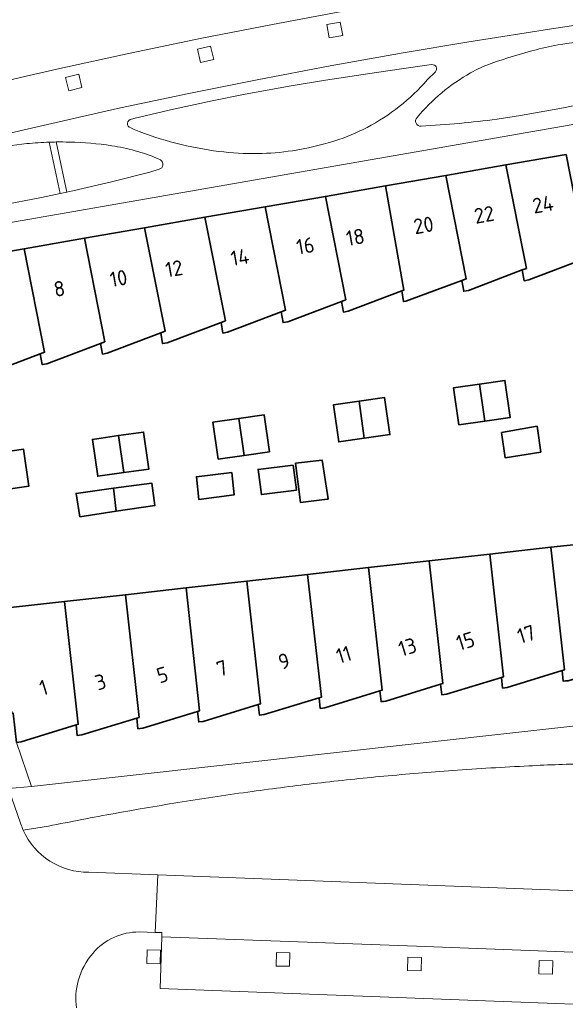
# Model space of a CAD drawing. Extents: x 150256 to 156914, y 461459 to 469481.
# Tile 655 of 656: x 154719 to 154767, y 468110 to 468197. Entities that reach past the tile are written whole.
import ezdxf
from ezdxf.enums import TextEntityAlignment as Align

# ---------------------------------------------------------------- set-up
doc = ezdxf.new("R2010")
doc.units = 0
doc.header["$LTSCALE"] = 0.75
for name, color, linetype, lineweight in [('B-RO-GR-GROENVOORZIENING-GV', 251, 'CONTINUOUS', 18), ('B-RO-OG-BEBOUWING-GV', 6, 'CONTINUOUS', 35), ('B-RO-OG-BEBOUWING-T18', 1, 'CONTINUOUS', 18), ('B-RO-OG-TERREIN_CULTUURSCHEIDING-GV', 251, 'CONTINUOUS', 18), ('B-RO-VH-VERHARDING_BETONSTRAATSTEEN-GV', 251, 'CONTINUOUS', 18), ('B-RO-VH-VERHARDING_TEGEL-GV', 251, 'CONTINUOUS', 18)]:
    doc.layers.add(name, color=color, linetype=linetype, lineweight=lineweight)
doc.styles.add('NLCS-ISO-M200-T18', font='NLCS-ISO.ttf', dxfattribs={"height": 360})

msp = doc.modelspace()

# ---------------------------------------------------------------- linework, layer by layer
at = {"layer": 'B-RO-GR-GROENVOORZIENING-GV'}
for points in [[(154746.388, 468196.706), (154746.607, 468195.526), (154747.788, 468195.745), (154747.567, 468196.926)], [(154746.388, 468196.706), (154746.607, 468195.526), (154747.788, 468195.745), (154747.567, 468196.926)], [(154734.963, 468194.518), (154735.244, 468193.351), (154736.411, 468193.632), (154736.129, 468194.8)], [(154734.963, 468194.518), (154735.244, 468193.351), (154736.411, 468193.632), (154736.129, 468194.8)], [(154723.31, 468192.027), (154723.591, 468190.86), (154724.758, 468191.141), (154724.476, 468192.309)], [(154723.31, 468192.027), (154723.591, 468190.86), (154724.758, 468191.141), (154724.476, 468192.309)], [(154730.507, 468114.983), (154730.478, 468113.783), (154731.678, 468113.754), (154731.706, 468114.955)], [(154730.507, 468114.983), (154730.478, 468113.783), (154731.678, 468113.754), (154731.706, 468114.955)], [(154741.931, 468114.756), (154741.902, 468113.556), (154743.103, 468113.527), (154743.131, 468114.728)], [(154741.931, 468114.756), (154741.902, 468113.556), (154743.103, 468113.527), (154743.131, 468114.728)], [(154753.557, 468114.347), (154753.528, 468113.147), (154754.729, 468113.118), (154754.757, 468114.319)], [(154753.557, 468114.347), (154753.528, 468113.147), (154754.729, 468113.118), (154754.757, 468114.319)], [(154765.149, 468114.053), (154765.12, 468112.853), (154766.32, 468112.824), (154766.349, 468114.025)], [(154765.149, 468114.053), (154765.12, 468112.853), (154766.32, 468112.824), (154766.349, 468114.025)]]:
    msp.add_lwpolyline(points, close=True, dxfattribs=at)
at = {"layer": 'B-RO-OG-BEBOUWING-GV'}
for points in [[(154767.53, 468185.238), (154762.212, 468184.312), (154764.018, 468175.171), (154763.641, 468175.028), (154763.805, 468174.082), (154764.219, 468174.154), (154768.959, 468175.953), (154769.336, 468176.096)], [(154767.53, 468185.238), (154762.212, 468184.312), (154764.018, 468175.171), (154763.641, 468175.028), (154763.805, 468174.082), (154764.219, 468174.154), (154768.959, 468175.953), (154769.336, 468176.096)], [(154756.894, 468183.385), (154758.701, 468174.243), (154758.323, 468174.103), (154758.487, 468173.157), (154758.901, 468173.229), (154763.641, 468175.028), (154764.018, 468175.171), (154762.212, 468184.312)], [(154756.894, 468183.385), (154758.701, 468174.243), (154758.323, 468174.103), (154758.487, 468173.157), (154758.901, 468173.229), (154763.641, 468175.028), (154764.018, 468175.171), (154762.212, 468184.312)], [(154756.894, 468183.385), (154751.577, 468182.459), (154753.202, 468173.252), (154753.004, 468173.177), (154753.169, 468172.232), (154753.378, 468172.269), (154758.323, 468174.103), (154758.701, 468174.243)], [(154756.894, 468183.385), (154751.577, 468182.459), (154753.202, 468173.252), (154753.004, 468173.177), (154753.169, 468172.232), (154753.378, 468172.269), (154758.323, 468174.103), (154758.701, 468174.243)], [(154753.004, 468173.177), (154753.202, 468173.252), (154751.577, 468182.459), (154746.261, 468181.533), (154748.064, 468172.395), (154747.686, 468172.252), (154747.851, 468171.307), (154748.264, 468171.379)], [(154753.004, 468173.177), (154753.202, 468173.252), (154751.577, 468182.459), (154746.261, 468181.533), (154748.064, 468172.395), (154747.686, 468172.252), (154747.851, 468171.307), (154748.264, 468171.379)], [(154742.368, 468171.327), (154742.532, 468170.381), (154742.946, 468170.453), (154747.686, 468172.252), (154748.064, 468172.395), (154746.261, 468181.533), (154740.943, 468180.607), (154742.745, 468171.47)], [(154742.368, 468171.327), (154742.532, 468170.381), (154742.946, 468170.453), (154747.686, 468172.252), (154748.064, 468172.395), (154746.261, 468181.533), (154740.943, 468180.607), (154742.745, 468171.47)], [(154742.368, 468171.327), (154742.745, 468171.47), (154740.943, 468180.607), (154735.626, 468179.681), (154737.427, 468170.545), (154737.05, 468170.402), (154737.214, 468169.456), (154737.628, 468169.528)], [(154742.368, 468171.327), (154742.745, 468171.47), (154740.943, 468180.607), (154735.626, 468179.681), (154737.427, 468170.545), (154737.05, 468170.402), (154737.214, 468169.456), (154737.628, 468169.528)], [(154735.626, 468179.681), (154730.299, 468178.753), (154732.099, 468169.618), (154731.722, 468169.475), (154731.886, 468168.529), (154732.3, 468168.601), (154737.05, 468170.402), (154737.427, 468170.545)], [(154735.626, 468179.681), (154730.299, 468178.753), (154732.099, 468169.618), (154731.722, 468169.475), (154731.886, 468168.529), (154732.3, 468168.601), (154737.05, 468170.402), (154737.427, 468170.545)], [(154724.981, 468177.827), (154726.781, 468168.693), (154726.403, 468168.55), (154726.568, 468167.604), (154726.981, 468167.676), (154731.722, 468169.475), (154732.099, 468169.618), (154730.299, 468178.753)], [(154724.981, 468177.827), (154726.781, 468168.693), (154726.403, 468168.55), (154726.568, 468167.604), (154726.981, 468167.676), (154731.722, 468169.475), (154732.099, 468169.618), (154730.299, 468178.753)], [(154719.665, 468176.901), (154721.463, 468167.767), (154721.085, 468167.624), (154721.25, 468166.679), (154721.663, 468166.751), (154726.403, 468168.55), (154726.781, 468168.693), (154724.981, 468177.827)], [(154719.665, 468176.901), (154721.463, 468167.767), (154721.085, 468167.624), (154721.25, 468166.679), (154721.663, 468166.751), (154726.403, 468168.55), (154726.781, 468168.693), (154724.981, 468177.827)], [(154721.085, 468167.624), (154721.463, 468167.767), (154719.665, 468176.901), (154714.348, 468175.975), (154716.145, 468166.842), (154715.767, 468166.699), (154715.931, 468165.754), (154716.345, 468165.826)], [(154721.085, 468167.624), (154721.463, 468167.767), (154719.665, 468176.901), (154714.348, 468175.975), (154716.145, 468166.842), (154715.767, 468166.699), (154715.931, 468165.754), (154716.345, 468165.826)], [(154760.332, 468161.686), (154759.868, 468164.952), (154757.589, 468164.627), (154758.058, 468161.362)], [(154760.332, 468161.686), (154759.868, 468164.952), (154757.589, 468164.627), (154758.058, 468161.362)], [(154759.868, 468164.952), (154760.332, 468161.686), (154762.585, 468162.008), (154762.12, 468165.274)], [(154759.868, 468164.952), (154760.332, 468161.686), (154762.585, 468162.008), (154762.12, 468165.274)], [(154749.698, 468160.168), (154751.956, 468160.49), (154751.491, 468163.756), (154749.234, 468163.433)], [(154749.698, 468160.168), (154751.956, 468160.49), (154751.491, 468163.756), (154749.234, 468163.433)], [(154749.698, 468160.168), (154749.234, 468163.433), (154746.971, 468163.11), (154747.439, 468159.845)], [(154749.698, 468160.168), (154749.234, 468163.433), (154746.971, 468163.11), (154747.439, 468159.845)], [(154738.62, 468161.918), (154736.327, 468161.59), (154736.794, 468158.324), (154739.083, 468158.651)], [(154738.62, 468161.918), (154736.327, 468161.59), (154736.794, 468158.324), (154739.083, 468158.651)], [(154739.083, 468158.651), (154741.316, 468158.97), (154740.849, 468162.236), (154738.62, 468161.918)], [(154739.083, 468158.651), (154741.316, 468158.97), (154740.849, 468162.236), (154738.62, 468161.918)], [(154765.283, 468158.928), (154764.959, 468161.225), (154761.822, 468160.667), (154762.148, 468158.442)], [(154765.283, 468158.928), (154764.959, 468161.225), (154761.822, 468160.667), (154762.148, 468158.442)], [(154727.996, 468160.4), (154725.689, 468160.07), (154726.155, 468156.804), (154728.449, 468157.132)], [(154727.996, 468160.4), (154725.689, 468160.07), (154726.155, 468156.804), (154728.449, 468157.132)], [(154727.996, 468160.4), (154728.449, 468157.132), (154730.678, 468157.45), (154730.211, 468160.716)], [(154727.996, 468160.4), (154728.449, 468157.132), (154730.678, 468157.45), (154730.211, 468160.716)], [(154717.371, 468158.882), (154717.835, 468155.616), (154720.064, 468155.934), (154719.6, 468159.2)], [(154717.371, 468158.882), (154717.835, 468155.616), (154720.064, 468155.934), (154719.6, 468159.2)], [(154743.699, 468155.625), (154743.402, 468157.787), (154740.321, 468157.409), (154740.618, 468155.193), (154743.703, 468155.595)], [(154743.699, 468155.625), (154743.402, 468157.787), (154740.321, 468157.409), (154740.618, 468155.193), (154743.703, 468155.595)], [(154746.415, 468154.789), (154746.498, 468154.799), (154746.496, 468154.816), (154745.983, 468158.222), (154743.631, 468157.952), (154744.063, 468154.493)], [(154746.415, 468154.789), (154746.498, 468154.799), (154746.496, 468154.816), (154745.983, 468158.222), (154743.631, 468157.952), (154744.063, 468154.493)], [(154737.999, 468157.146), (154734.864, 468156.768), (154735.08, 468154.768), (154738.215, 468155.173)], [(154737.999, 468157.146), (154734.864, 468156.768), (154735.08, 468154.768), (154738.215, 468155.173)], [(154727.545, 468155.749), (154727.771, 468153.723), (154731.199, 468154.24), (154730.929, 468156.213)], [(154727.545, 468155.749), (154727.771, 468153.723), (154731.199, 468154.24), (154730.929, 468156.213)], [(154766.162, 468150.54), (154767.371, 468139.707), (154767.167, 468139.644), (154767.271, 468138.706), (154767.481, 468138.729), (154767.691, 468138.752), (154772.533, 468140.242), (154772.737, 468140.305), (154771.528, 468151.139), (154771.489, 468151.135), (154770.806, 468156.168), (154768.32, 468155.817), (154768.985, 468150.855)], [(154766.162, 468150.54), (154767.371, 468139.707), (154767.167, 468139.644), (154767.271, 468138.706), (154767.481, 468138.729), (154767.691, 468138.752), (154772.533, 468140.242), (154772.737, 468140.305), (154771.528, 468151.139), (154771.489, 468151.135), (154770.806, 468156.168), (154768.32, 468155.817), (154768.985, 468150.855)], [(154727.771, 468153.723), (154727.545, 468155.749), (154724.24, 468155.296), (154724.577, 468153.241)], [(154727.771, 468153.723), (154727.545, 468155.749), (154724.24, 468155.296), (154724.577, 468153.241)], [(154761.801, 468139.046), (154762.005, 468139.109), (154760.796, 468149.941), (154755.428, 468149.341), (154756.639, 468138.51), (154756.435, 468138.447), (154756.54, 468137.507), (154756.749, 468137.531), (154756.959, 468137.554)], [(154761.801, 468139.046), (154762.005, 468139.109), (154760.796, 468149.941), (154755.428, 468149.341), (154756.639, 468138.51), (154756.435, 468138.447), (154756.54, 468137.507), (154756.749, 468137.531), (154756.959, 468137.554)], [(154760.796, 468149.941), (154762.005, 468139.109), (154761.801, 468139.046), (154761.905, 468138.107), (154762.115, 468138.13), (154762.324, 468138.154), (154767.167, 468139.644), (154767.371, 468139.707), (154766.162, 468150.54)], [(154760.796, 468149.941), (154762.005, 468139.109), (154761.801, 468139.046), (154761.905, 468138.107), (154762.115, 468138.13), (154762.324, 468138.154), (154767.167, 468139.644), (154767.371, 468139.707), (154766.162, 468150.54)], [(154750.063, 468148.742), (154751.273, 468137.913), (154751.069, 468137.85), (154751.174, 468136.908), (154751.383, 468136.931), (154751.592, 468136.954), (154756.435, 468138.447), (154756.639, 468138.51), (154755.428, 468149.341)], [(154750.063, 468148.742), (154751.273, 468137.913), (154751.069, 468137.85), (154751.174, 468136.908), (154751.383, 468136.931), (154751.592, 468136.954), (154756.435, 468138.447), (154756.639, 468138.51), (154755.428, 468149.341)], [(154739.329, 468147.543), (154740.54, 468136.716), (154740.338, 468136.654), (154740.442, 468135.71), (154740.651, 468135.733), (154740.861, 468135.756), (154745.703, 468137.251), (154745.906, 468137.314), (154744.695, 468148.143)], [(154739.329, 468147.543), (154740.54, 468136.716), (154740.338, 468136.654), (154740.442, 468135.71), (154740.651, 468135.733), (154740.861, 468135.756), (154745.703, 468137.251), (154745.906, 468137.314), (154744.695, 468148.143)], [(154750.063, 468148.742), (154744.695, 468148.143), (154745.906, 468137.314), (154745.703, 468137.251), (154745.808, 468136.309), (154746.017, 468136.332), (154746.226, 468136.356), (154751.069, 468137.85), (154751.273, 468137.913)], [(154750.063, 468148.742), (154744.695, 468148.143), (154745.906, 468137.314), (154745.703, 468137.251), (154745.808, 468136.309), (154746.017, 468136.332), (154746.226, 468136.356), (154751.069, 468137.85), (154751.273, 468137.913)], [(154733.963, 468146.944), (154735.155, 468136.098), (154734.968, 468136.041), (154735.071, 468135.109), (154735.47, 468135.154), (154740.338, 468136.654), (154740.54, 468136.716), (154739.329, 468147.543)], [(154733.963, 468146.944), (154735.155, 468136.098), (154734.968, 468136.041), (154735.071, 468135.109), (154735.47, 468135.154), (154740.338, 468136.654), (154740.54, 468136.716), (154739.329, 468147.543)], [(154728.596, 468146.345), (154723.229, 468145.745), (154724.44, 468134.909), (154724.236, 468134.846), (154724.339, 468133.912), (154724.55, 468133.936), (154724.759, 468133.959), (154729.602, 468135.443), (154729.806, 468135.506)], [(154728.596, 468146.345), (154723.229, 468145.745), (154724.44, 468134.909), (154724.236, 468134.846), (154724.339, 468133.912), (154724.55, 468133.936), (154724.759, 468133.959), (154729.602, 468135.443), (154729.806, 468135.506)], [(154734.968, 468136.041), (154735.155, 468136.098), (154733.963, 468146.944), (154728.596, 468146.345), (154729.806, 468135.506), (154729.602, 468135.443), (154729.705, 468134.511), (154729.915, 468134.534), (154730.124, 468134.557)], [(154734.968, 468136.041), (154735.155, 468136.098), (154733.963, 468146.944), (154728.596, 468146.345), (154729.806, 468135.506), (154729.602, 468135.443), (154729.705, 468134.511), (154729.915, 468134.534), (154730.124, 468134.557)], [(154718.977, 468133.308), (154719.394, 468133.359), (154724.236, 468134.846), (154724.44, 468134.909), (154723.229, 468145.745), (154717.664, 468145.124), (154714.685, 468144.791), (154716.814, 468139.947), (154718.598, 468135.887), (154718.685, 468135.897)], [(154718.977, 468133.308), (154719.394, 468133.359), (154724.236, 468134.846), (154724.44, 468134.909), (154723.229, 468145.745), (154717.664, 468145.124), (154714.685, 468144.791), (154716.814, 468139.947), (154718.598, 468135.887), (154718.685, 468135.897)]]:
    msp.add_lwpolyline(points, close=True, dxfattribs=at)
at = {"layer": 'B-RO-OG-TERREIN_CULTUURSCHEIDING-GV'}
for points in [[(154767.073, 468194.948, 0.021916), (154764.876, 468194.478)], [(154767.073, 468194.948, 0.021916), (154764.876, 468194.478)], [(154770.872, 468195.498, 0.012637), (154767.073, 468194.948)], [(154770.872, 468195.498, 0.012637), (154767.073, 468194.948)], [(154764.876, 468194.478, 0.02109), (154760.888, 468193.262)], [(154764.876, 468194.478, 0.02109), (154760.888, 468193.262)], [(154755.992, 468192.541, 0.699656), (154755.669, 468193.162)], [(154755.992, 468192.541, 0.699656), (154755.669, 468193.162)], [(154760.888, 468193.262, 0.044889), (154759.083, 468192.439)], [(154760.888, 468193.262, 0.044889), (154759.083, 468192.439)], [(154759.083, 468192.439, 0.045299), (154756.552, 468190.684)], [(154759.083, 468192.439, 0.045299), (154756.552, 468190.684)], [(154752.792, 468189.474, 0.046117), (154755.262, 468191.818)], [(154752.792, 468189.474, 0.046117), (154755.262, 468191.818)], [(154756.552, 468190.684, 0.046294), (154754.362, 468188.489)], [(154756.552, 468190.684, 0.046294), (154754.362, 468188.489)], [(154749.938, 468187.618, 0.046276), (154752.792, 468189.474)], [(154749.938, 468187.618, 0.046276), (154752.792, 468189.474)], [(154729.14, 468188.349, 0.824209), (154729.064, 468187.575)], [(154729.14, 468188.349, 0.824209), (154729.064, 468187.575)], [(154754.362, 468188.489, 0.73465), (154754.722, 468187.74)], [(154754.362, 468188.489, 0.73465), (154754.722, 468187.74)], [(154754.722, 468187.74, 0.010689), (154758.093, 468187.98)], [(154754.722, 468187.74, 0.010689), (154758.093, 468187.98)], [(154758.093, 468187.98, 0.009897), (154761.42, 468188.349)], [(154758.093, 468187.98, 0.009897), (154761.42, 468188.349)], [(154729.375, 468187.438, 0.03289), (154733.055, 468186.225)], [(154729.375, 468187.438, 0.03289), (154733.055, 468186.225)], [(154747.094, 468186.437, 0.045412), (154749.938, 468187.618)], [(154747.094, 468186.437, 0.045412), (154749.938, 468187.618)], [(154721.878, 468186.317, 0.018696), (154719.896, 468186.187)], [(154721.878, 468186.317, 0.018696), (154719.896, 468186.187)], [(154723.664, 468186.325, 0.009353), (154722.488, 468186.332)], [(154723.664, 468186.325, 0.009353), (154722.488, 468186.332)], [(154727.392, 468186.002, 0.030848), (154723.664, 468186.325)], [(154727.392, 468186.002, 0.030848), (154723.664, 468186.325)], [(154733.055, 468186.225, 0.032547), (154736.862, 468185.503)], [(154733.055, 468186.225, 0.032547), (154736.862, 468185.503)], [(154743.348, 468185.564, 0.036577), (154747.094, 468186.437)], [(154743.348, 468185.564, 0.036577), (154747.094, 468186.437)], [(154719.896, 468186.187, 0.031024), (154716.385, 468185.624)], [(154719.896, 468186.187, 0.031024), (154716.385, 468185.624)], [(154729.453, 468185.563, 0.031455), (154727.392, 468186.002)], [(154729.453, 468185.563, 0.031455), (154727.392, 468186.002)], [(154731.445, 468184.874, 0.030762), (154729.453, 468185.563)], [(154731.445, 468184.874, 0.030762), (154729.453, 468185.563)], [(154736.862, 468185.503, 0.033295), (154740.287, 468185.311)], [(154736.862, 468185.503, 0.033295), (154740.287, 468185.311)], [(154740.287, 468185.311, 0.036907), (154743.348, 468185.564)], [(154740.287, 468185.311, 0.036907), (154743.348, 468185.564)], [(154731.583, 468183.93, 0.694253), (154731.685, 468184.748)], [(154731.583, 468183.93, 0.694253), (154731.685, 468184.748)], [(154769.524, 468131.423, 0.007368), (154764.233, 468131.232)], [(154769.524, 468131.423, 0.007368), (154764.233, 468131.232)], [(154757.5, 468130.822, 0.005263), (154751.43, 468130.32)], [(154757.5, 468130.822, 0.005263), (154751.43, 468130.32)], [(154764.233, 468131.232, 0.00565), (154757.5, 468130.822)], [(154764.233, 468131.232, 0.00565), (154757.5, 468130.822)], [(154745.537, 468129.702, 0.005375), (154739.792, 468128.969)], [(154745.537, 468129.702, 0.005375), (154739.792, 468128.969)], [(154751.43, 468130.32, 0.00576), (154745.537, 468129.702)], [(154751.43, 468130.32, 0.00576), (154745.537, 468129.702)], [(154739.792, 468128.969, 0.005524), (154733.612, 468128.047)], [(154739.792, 468128.969, 0.005524), (154733.612, 468128.047)], [(154733.612, 468128.047, 0.005231), (154727.695, 468127.038)], [(154733.612, 468128.047, 0.005231), (154727.695, 468127.038)], [(154727.695, 468127.038, 0.005259), (154721.799, 468125.907)], [(154727.695, 468127.038, 0.005259), (154721.799, 468125.907)], [(154719.577, 468125.548, 0.299942), (154725.379, 468121.842)], [(154719.577, 468125.548, 0.299942), (154725.379, 468121.842)]]:
    msp.add_lwpolyline(points, format="xyb", dxfattribs=at)
for points in [[(154755.669, 468193.162), (154755.215, 468193.103), (154752.987, 468192.801), (154750.761, 468192.479), (154746.276, 468191.788), (154743.246, 468191.285), (154739.168, 468190.552), (154736.264, 468189.981), (154732.849, 468189.242), (154729.449, 468188.439), (154729.14, 468188.349)], [(154755.669, 468193.162), (154755.215, 468193.103), (154752.987, 468192.801), (154750.761, 468192.479), (154746.276, 468191.788), (154743.246, 468191.285), (154739.168, 468190.552), (154736.264, 468189.981), (154732.849, 468189.242), (154729.449, 468188.439), (154729.14, 468188.349)], [(154755.262, 468191.818), (154755.992, 468192.541)], [(154755.262, 468191.818), (154755.992, 468192.541)], [(154761.42, 468188.349), (154763.486, 468188.66), (154767.281, 468189.348), (154770.56, 468190.014), (154773.904, 468190.766), (154776.942, 468191.516), (154779.964, 468192.327), (154782.871, 468193.146)], [(154761.42, 468188.349), (154763.486, 468188.66), (154767.281, 468189.348), (154770.56, 468190.014), (154773.904, 468190.766), (154776.942, 468191.516), (154779.964, 468192.327), (154782.871, 468193.146)], [(154729.064, 468187.575), (154729.375, 468187.438)], [(154729.064, 468187.575), (154729.375, 468187.438)], [(154701.878, 468178.313), (154710.828, 468179.609), (154714.163, 468180.14), (154717.489, 468180.723), (154721.195, 468181.431), (154722.833, 468181.776), (154721.878, 468186.317)], [(154701.878, 468178.313), (154710.828, 468179.609), (154714.163, 468180.14), (154717.489, 468180.723), (154721.195, 468181.431), (154722.833, 468181.776), (154721.878, 468186.317)], [(154722.488, 468186.332), (154723.421, 468181.899), (154723.942, 468182.009), (154727.361, 468182.802), (154730.763, 468183.667), (154731.583, 468183.93)], [(154722.488, 468186.332), (154723.421, 468181.899), (154723.942, 468182.009), (154727.361, 468182.802), (154730.763, 468183.667), (154731.583, 468183.93)], [(154731.685, 468184.748), (154731.445, 468184.874)], [(154731.685, 468184.748), (154731.445, 468184.874)], [(154721.799, 468125.907), (154719.577, 468125.548)], [(154721.799, 468125.907), (154719.577, 468125.548)], [(154725.379, 468121.842), (154731.45, 468121.609), (154799.896, 468118.979), (154799.783, 468119.838), (154799.304, 468123.49)], [(154725.379, 468121.842), (154731.45, 468121.609), (154799.896, 468118.979), (154799.783, 468119.838), (154799.304, 468123.49)]]:
    msp.add_lwpolyline(points, dxfattribs=at)
at = {"layer": 'B-RO-VH-VERHARDING_BETONSTRAATSTEEN-GV'}
for points in [[(154699.756, 468187.692), (154701.65, 468188.165), (154701.791, 468187.804), (154707.456, 468189.2), (154712.047, 468190.302), (154719.821, 468192.133), (154722.812, 468192.818), (154729.03, 468194.178), (154735.354, 468195.493), (154741.585, 468196.724), (154747.061, 468197.751), (154752.305, 468198.671), (154755.634, 468199.218), (154754.55, 468205.711), (154753.184, 468205.519), (154752.645, 468205.412), (154748.21, 468204.645), (154747.684, 468204.546)], [(154699.756, 468187.692), (154701.65, 468188.165), (154701.791, 468187.804), (154707.456, 468189.2), (154712.047, 468190.302), (154719.821, 468192.133), (154722.812, 468192.818), (154729.03, 468194.178), (154735.354, 468195.493), (154741.585, 468196.724), (154747.061, 468197.751), (154752.305, 468198.671), (154755.634, 468199.218), (154754.55, 468205.711), (154753.184, 468205.519), (154752.645, 468205.412), (154748.21, 468204.645), (154747.684, 468204.546)], [(154802.994, 468205.942), (154803.042, 468205.6), (154803.065, 468205.603), (154803.134, 468205.613), (154803.571, 468201.006), (154797.022, 468200.324), (154790.445, 468199.586), (154783.681, 468198.772), (154778.32, 468198.078), (154773.148, 468197.355), (154766.615, 468196.381), (154758.746, 468195.144), (154753.125, 468194.205), (154746.691, 468193.056), (154740.241, 468191.829), (154734.19, 468190.609), (154728.179, 468189.338), (154723.907, 468188.39), (154717.321, 468186.873)], [(154802.994, 468205.942), (154803.042, 468205.6), (154803.065, 468205.603), (154803.134, 468205.613), (154803.571, 468201.006), (154797.022, 468200.324), (154790.445, 468199.586), (154783.681, 468198.772), (154778.32, 468198.078), (154773.148, 468197.355), (154766.615, 468196.381), (154758.746, 468195.144), (154753.125, 468194.205), (154746.691, 468193.056), (154740.241, 468191.829), (154734.19, 468190.609), (154728.179, 468189.338), (154723.907, 468188.39), (154717.321, 468186.873)], [(154747.061, 468197.751), (154741.585, 468196.724), (154735.354, 468195.493), (154729.03, 468194.178), (154722.812, 468192.818), (154719.821, 468192.133), (154712.047, 468190.302)], [(154747.061, 468197.751), (154741.585, 468196.724), (154735.354, 468195.493), (154729.03, 468194.178), (154722.812, 468192.818), (154719.821, 468192.133), (154712.047, 468190.302)], [(154717.321, 468186.873), (154723.907, 468188.39), (154728.179, 468189.338), (154734.19, 468190.609), (154740.241, 468191.829), (154746.691, 468193.056), (154753.125, 468194.205), (154758.746, 468195.144), (154766.615, 468196.381), (154773.148, 468197.355)], [(154717.321, 468186.873), (154723.907, 468188.39), (154728.179, 468189.338), (154734.19, 468190.609), (154740.241, 468191.829), (154746.691, 468193.056), (154753.125, 468194.205), (154758.746, 468195.144), (154766.615, 468196.381), (154773.148, 468197.355)], [(154697.353, 468175.524), (154699.334, 468175.908), (154807.149, 468194.675), (154807.729, 468189.909)], [(154697.353, 468175.524), (154699.334, 468175.908), (154807.149, 468194.675), (154807.729, 468189.909)], [(154729.14, 468188.349), (154729.449, 468188.439), (154732.849, 468189.242), (154736.264, 468189.981), (154739.168, 468190.552), (154743.246, 468191.285), (154746.276, 468191.788), (154750.761, 468192.479), (154752.987, 468192.801), (154755.215, 468193.103), (154755.669, 468193.162)], [(154729.14, 468188.349), (154729.449, 468188.439), (154732.849, 468189.242), (154736.264, 468189.981), (154739.168, 468190.552), (154743.246, 468191.285), (154746.276, 468191.788), (154750.761, 468192.479), (154752.987, 468192.801), (154755.215, 468193.103), (154755.669, 468193.162)], [(154755.992, 468192.541), (154755.262, 468191.818)], [(154755.992, 468192.541), (154755.262, 468191.818)], [(154782.871, 468193.146), (154779.964, 468192.327), (154776.942, 468191.516), (154773.904, 468190.766), (154770.56, 468190.014), (154767.281, 468189.348), (154763.486, 468188.66), (154761.42, 468188.349)], [(154782.871, 468193.146), (154779.964, 468192.327), (154776.942, 468191.516), (154773.904, 468190.766), (154770.56, 468190.014), (154767.281, 468189.348), (154763.486, 468188.66), (154761.42, 468188.349)], [(154729.375, 468187.438), (154729.064, 468187.575)], [(154729.375, 468187.438), (154729.064, 468187.575)], [(154731.445, 468184.874), (154731.685, 468184.748)], [(154731.445, 468184.874), (154731.685, 468184.748)], [(154731.583, 468183.93), (154730.763, 468183.667), (154727.361, 468182.802), (154723.942, 468182.009), (154723.421, 468181.899), (154722.833, 468181.776), (154721.195, 468181.431), (154717.489, 468180.723), (154714.163, 468180.14), (154710.828, 468179.609), (154701.878, 468178.313)], [(154731.583, 468183.93), (154730.763, 468183.667), (154727.361, 468182.802), (154723.942, 468182.009), (154723.421, 468181.899), (154722.833, 468181.776), (154721.195, 468181.431), (154717.489, 468180.723), (154714.163, 468180.14), (154710.828, 468179.609), (154701.878, 468178.313)], [(154797.67, 468138.027), (154720.299, 468129.417), (154718.284, 468129.23), (154719.369, 468126.076)], [(154797.67, 468138.027), (154720.299, 468129.417), (154718.284, 468129.23), (154719.369, 468126.076)], [(154715.767, 468136.157), (154716.804, 468133.423), (154717.804, 468130.626), (154718.284, 468129.23), (154720.299, 468129.417), (154718.977, 468133.308)], [(154715.767, 468136.157), (154716.804, 468133.423), (154717.804, 468130.626), (154718.284, 468129.23), (154720.299, 468129.417), (154718.977, 468133.308)], [(154719.369, 468126.076), (154718.284, 468129.23), (154717.804, 468130.626), (154713.056, 468129.084)], [(154719.369, 468126.076), (154718.284, 468129.23), (154717.804, 468130.626), (154713.056, 468129.084)], [(154719.577, 468125.548), (154721.799, 468125.907)], [(154719.577, 468125.548), (154721.799, 468125.907)], [(154729.811, 468116.562), (154731.234, 468116.527), (154731.45, 468121.609), (154725.379, 468121.842)], [(154729.811, 468116.562), (154731.234, 468116.527), (154731.45, 468121.609), (154725.379, 468121.842)], [(154803.052, 468106.889), (154803.129, 468108.864), (154731.657, 468111.56), (154731.829, 468116.124), (154731.831, 468116.512), (154731.234, 468116.527), (154729.811, 468116.562)], [(154803.052, 468106.889), (154803.129, 468108.864), (154731.657, 468111.56), (154731.829, 468116.124), (154731.831, 468116.512), (154731.234, 468116.527), (154729.811, 468116.562)]]:
    msp.add_lwpolyline(points, dxfattribs=at)
for points in [[(154746.388, 468196.706), (154747.567, 468196.926), (154747.788, 468195.745), (154746.607, 468195.526)], [(154746.388, 468196.706), (154747.567, 468196.926), (154747.788, 468195.745), (154746.607, 468195.526)], [(154734.963, 468194.518), (154736.129, 468194.8), (154736.411, 468193.632), (154735.244, 468193.351)], [(154734.963, 468194.518), (154736.129, 468194.8), (154736.411, 468193.632), (154735.244, 468193.351)], [(154723.31, 468192.027), (154724.476, 468192.309), (154724.758, 468191.141), (154723.591, 468190.86)], [(154723.31, 468192.027), (154724.476, 468192.309), (154724.758, 468191.141), (154723.591, 468190.86)], [(154799.896, 468118.979), (154731.45, 468121.609), (154731.234, 468116.527), (154731.831, 468116.512), (154731.829, 468116.124), (154754.305, 468115.298), (154788.852, 468113.973), (154803.306, 468113.435), (154803.32, 468113.794), (154803.51, 468118.84)], [(154799.896, 468118.979), (154731.45, 468121.609), (154731.234, 468116.527), (154731.831, 468116.512), (154731.829, 468116.124), (154754.305, 468115.298), (154788.852, 468113.973), (154803.306, 468113.435), (154803.32, 468113.794), (154803.51, 468118.84)], [(154803.129, 468108.864), (154803.306, 468113.435), (154788.852, 468113.973), (154754.305, 468115.298), (154731.829, 468116.124), (154731.657, 468111.56)], [(154803.129, 468108.864), (154803.306, 468113.435), (154788.852, 468113.973), (154754.305, 468115.298), (154731.829, 468116.124), (154731.657, 468111.56)], [(154730.507, 468114.983), (154731.706, 468114.955), (154731.678, 468113.754), (154730.478, 468113.783)], [(154730.507, 468114.983), (154731.706, 468114.955), (154731.678, 468113.754), (154730.478, 468113.783)], [(154741.931, 468114.756), (154743.131, 468114.728), (154743.103, 468113.527), (154741.902, 468113.556)], [(154741.931, 468114.756), (154743.131, 468114.728), (154743.103, 468113.527), (154741.902, 468113.556)], [(154753.557, 468114.347), (154754.757, 468114.319), (154754.729, 468113.118), (154753.528, 468113.147)], [(154753.557, 468114.347), (154754.757, 468114.319), (154754.729, 468113.118), (154753.528, 468113.147)], [(154765.149, 468114.053), (154766.349, 468114.025), (154766.32, 468112.824), (154765.12, 468112.853)], [(154765.149, 468114.053), (154766.349, 468114.025), (154766.32, 468112.824), (154765.12, 468112.853)]]:
    msp.add_lwpolyline(points, close=True, dxfattribs=at)
for points in [[(154764.876, 468194.478, -0.021916), (154767.073, 468194.948)], [(154764.876, 468194.478, -0.021916), (154767.073, 468194.948)], [(154767.073, 468194.948, -0.012637), (154770.872, 468195.498)], [(154767.073, 468194.948, -0.012637), (154770.872, 468195.498)], [(154760.888, 468193.262, -0.02109), (154764.876, 468194.478)], [(154760.888, 468193.262, -0.02109), (154764.876, 468194.478)], [(154755.669, 468193.162, -0.699656), (154755.992, 468192.541)], [(154755.669, 468193.162, -0.699656), (154755.992, 468192.541)], [(154759.083, 468192.439, -0.044889), (154760.888, 468193.262)], [(154759.083, 468192.439, -0.044889), (154760.888, 468193.262)], [(154756.552, 468190.684, -0.045299), (154759.083, 468192.439)], [(154756.552, 468190.684, -0.045299), (154759.083, 468192.439)], [(154755.262, 468191.818, -0.046117), (154752.792, 468189.474)], [(154755.262, 468191.818, -0.046117), (154752.792, 468189.474)], [(154754.362, 468188.489, -0.046294), (154756.552, 468190.684)], [(154754.362, 468188.489, -0.046294), (154756.552, 468190.684)], [(154752.792, 468189.474, -0.046276), (154749.938, 468187.618)], [(154752.792, 468189.474, -0.046276), (154749.938, 468187.618)], [(154729.064, 468187.575, -0.824209), (154729.14, 468188.349)], [(154729.064, 468187.575, -0.824209), (154729.14, 468188.349)], [(154754.722, 468187.74, -0.73465), (154754.362, 468188.489)], [(154754.722, 468187.74, -0.73465), (154754.362, 468188.489)], [(154758.093, 468187.98, -0.010689), (154754.722, 468187.74)], [(154758.093, 468187.98, -0.010689), (154754.722, 468187.74)], [(154761.42, 468188.349, -0.009897), (154758.093, 468187.98)], [(154761.42, 468188.349, -0.009897), (154758.093, 468187.98)], [(154733.055, 468186.225, -0.03289), (154729.375, 468187.438)], [(154733.055, 468186.225, -0.03289), (154729.375, 468187.438)], [(154749.938, 468187.618, -0.045412), (154747.094, 468186.437)], [(154749.938, 468187.618, -0.045412), (154747.094, 468186.437)], [(154719.896, 468186.187, -0.018696), (154721.878, 468186.317)], [(154719.896, 468186.187, -0.018696), (154721.878, 468186.317)], [(154721.878, 468186.317, -0.004915), (154722.488, 468186.332)], [(154721.878, 468186.317, -0.004915), (154722.488, 468186.332)], [(154722.488, 468186.332, -0.009353), (154723.664, 468186.325)], [(154722.488, 468186.332, -0.009353), (154723.664, 468186.325)], [(154723.664, 468186.325, -0.030848), (154727.392, 468186.002)], [(154723.664, 468186.325, -0.030848), (154727.392, 468186.002)], [(154736.862, 468185.503, -0.032547), (154733.055, 468186.225)], [(154736.862, 468185.503, -0.032547), (154733.055, 468186.225)], [(154747.094, 468186.437, -0.036577), (154743.348, 468185.564)], [(154747.094, 468186.437, -0.036577), (154743.348, 468185.564)], [(154716.385, 468185.624, -0.031024), (154719.896, 468186.187)], [(154716.385, 468185.624, -0.031024), (154719.896, 468186.187)], [(154727.392, 468186.002, -0.031455), (154729.453, 468185.563)], [(154727.392, 468186.002, -0.031455), (154729.453, 468185.563)], [(154729.453, 468185.563, -0.030762), (154731.445, 468184.874)], [(154729.453, 468185.563, -0.030762), (154731.445, 468184.874)], [(154740.287, 468185.311, -0.033295), (154736.862, 468185.503)], [(154740.287, 468185.311, -0.033295), (154736.862, 468185.503)], [(154743.348, 468185.564, -0.036907), (154740.287, 468185.311)], [(154743.348, 468185.564, -0.036907), (154740.287, 468185.311)], [(154731.685, 468184.748, -0.694253), (154731.583, 468183.93)], [(154731.685, 468184.748, -0.694253), (154731.583, 468183.93)], [(154764.233, 468131.232, -0.007368), (154769.524, 468131.423)], [(154764.233, 468131.232, -0.007368), (154769.524, 468131.423)], [(154751.43, 468130.32, -0.005263), (154757.5, 468130.822)], [(154751.43, 468130.32, -0.005263), (154757.5, 468130.822)], [(154757.5, 468130.822, -0.00565), (154764.233, 468131.232)], [(154757.5, 468130.822, -0.00565), (154764.233, 468131.232)], [(154739.792, 468128.969, -0.005375), (154745.537, 468129.702)], [(154739.792, 468128.969, -0.005375), (154745.537, 468129.702)], [(154745.537, 468129.702, -0.00576), (154751.43, 468130.32)], [(154745.537, 468129.702, -0.00576), (154751.43, 468130.32)], [(154733.612, 468128.047, -0.005524), (154739.792, 468128.969)], [(154733.612, 468128.047, -0.005524), (154739.792, 468128.969)], [(154727.695, 468127.038, -0.005231), (154733.612, 468128.047)], [(154727.695, 468127.038, -0.005231), (154733.612, 468128.047)], [(154721.799, 468125.907, -0.005259), (154727.695, 468127.038)], [(154721.799, 468125.907, -0.005259), (154727.695, 468127.038)], [(154719.577, 468125.548, -0.022258), (154719.369, 468126.076)], [(154719.369, 468126.076, 0.022258), (154719.577, 468125.548)], [(154719.577, 468125.548, -0.022258), (154719.369, 468126.076)], [(154719.369, 468126.076, 0.022258), (154719.577, 468125.548)], [(154725.379, 468121.842, -0.299942), (154719.577, 468125.548)], [(154725.379, 468121.842, -0.299942), (154719.577, 468125.548)], [(154727.569, 468116.082, 0.108979), (154725.738, 468114.703)], [(154725.738, 468114.703, -0.108979), (154727.569, 468116.082)], [(154727.569, 468116.082, 0.108979), (154725.738, 468114.703)], [(154725.738, 468114.703, -0.108979), (154727.569, 468116.082)], [(154729.811, 468116.562, 0.10881), (154727.569, 468116.082)], [(154727.569, 468116.082, -0.10881), (154729.811, 468116.562)], [(154729.811, 468116.562, 0.10881), (154727.569, 468116.082)], [(154727.569, 468116.082, -0.10881), (154729.811, 468116.562)], [(154725.738, 468114.703, 0.109102), (154724.427, 468112.251)], [(154724.427, 468112.251, -0.109102), (154725.738, 468114.703)], [(154725.738, 468114.703, 0.109102), (154724.427, 468112.251)], [(154724.427, 468112.251, -0.109102), (154725.738, 468114.703)], [(154724.427, 468112.251, 0.094943), (154724.267, 468109.849)], [(154724.267, 468109.849, -0.094943), (154724.427, 468112.251)], [(154724.427, 468112.251, 0.094943), (154724.267, 468109.849)], [(154724.267, 468109.849, -0.094943), (154724.427, 468112.251)]]:
    msp.add_lwpolyline(points, format="xyb", dxfattribs=at)
at = {"layer": 'B-RO-VH-VERHARDING_TEGEL-GV'}
msp.add_lwpolyline([(154721.878, 468186.317), (154722.833, 468181.776), (154723.421, 468181.899), (154722.488, 468186.332)], dxfattribs=at)
msp.add_lwpolyline([(154721.878, 468186.317), (154722.833, 468181.776), (154723.421, 468181.899), (154722.488, 468186.332)], dxfattribs=at)
msp.add_lwpolyline([(154722.488, 468186.332, 0.004915), (154721.878, 468186.317)], format="xyb", dxfattribs=at)
msp.add_lwpolyline([(154722.488, 468186.332, 0.004915), (154721.878, 468186.317)], format="xyb", dxfattribs=at)

# ---------------------------------------------------------------- texts
at = {"layer": 'B-RO-OG-BEBOUWING-T18', "style": 'NLCS-ISO-M200-T18'}
for s, rotation, p in [('24', 9.9, (154765.475, 468180.82)), ('24', 9.9, (154765.475, 468180.82)), ('22', 9.9, (154760.286, 468179.916)), ('22', 9.9, (154760.286, 468179.916)), ('20', 9.9, (154754.929, 468178.983)), ('20', 9.9, (154754.929, 468178.983)), ('18', 9.9, (154748.906, 468177.933)), ('18', 9.9, (154748.906, 468177.933)), ('16', 9.9, (154744.491, 468177.165)), ('16', 9.9, (154744.491, 468177.165)), ('14', 9.9, (154738.707, 468176.157)), ('14', 9.9, (154738.707, 468176.157)), ('12', 9.9, (154732.897, 468175.145)), ('12', 9.9, (154732.897, 468175.145)), ('10', 9.9, (154727.992, 468174.291)), ('10', 9.9, (154727.992, 468174.291)), ('8', 9.9, (154722.766, 468173.381)), ('8', 9.9, (154722.766, 468173.381)), ('17', 17.1, (154764.004, 468142.856)), ('17', 17.1, (154764.004, 468142.856)), ('13', 17.1, (154753.513, 468141.732)), ('13', 17.1, (154753.513, 468141.732)), ('15', 17.1, (154758.633, 468142.255)), ('15', 17.1, (154758.633, 468142.255)), ('11', 17.1, (154747.885, 468141.054)), ('11', 17.1, (154747.885, 468141.054)), ('9', 17.2, (154742.61, 468140.482)), ('9', 17.2, (154742.61, 468140.482)), ('5', 17, (154731.868, 468139.275)), ('5', 17, (154731.868, 468139.275)), ('7', 17.1, (154737.138, 468139.854)), ('7', 17.1, (154737.138, 468139.854)), ('3', 17, (154726.399, 468138.645)), ('3', 17, (154726.399, 468138.645)), ('1', 17.1, (154721.374, 468138.151)), ('1', 17.1, (154721.374, 468138.151))]:
    msp.add_text(s, height=1.35, rotation=rotation, dxfattribs=at).set_placement(p, align=Align.MIDDLE)

doc.saveas('drawing.dxf')
